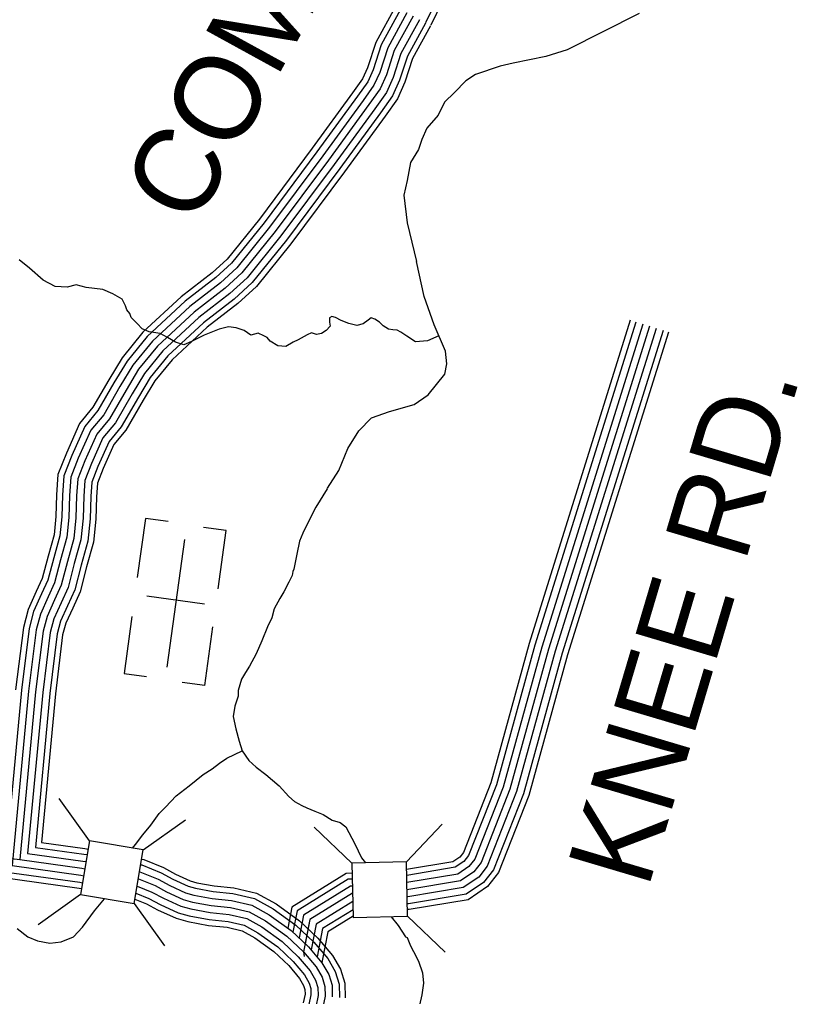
# Model space of a CAD drawing. Extents: x 1788175 to 1969470, y 584502 to 738744.
# Drawn here: x 1928256 to 1931651, y 647943 to 652209 of the extents above; entities that cross this region are included whole.
import ezdxf

# ---------------------------------------------------------------- set-up
doc = ezdxf.new("R2010")
doc.units = 0
for name, color, linetype in [('DESIGN - ROW - Right-of-Way and Easement Labels', 7, 'Continuous'), ('DESIGN - TRANSPORTATION - Text', 7, 'Continuous'), ('DESIGN - UTILITIES - Cable (Underground) with Text', 7, 'Continuous'), ('SURVEY - CONTOURS - Index with Text', 7, 'Continuous'), ('SURVEY - DRAINAGE - Storm Sewer', 7, 'Continuous'), ('SURVEY - TRANSPORTATION - Roads', 7, 'Continuous')]:
    doc.layers.add(name, color=color, linetype=linetype)

msp = doc.modelspace()

# ---------------------------------------------------------------- linework, layer by layer
at = {"layer": 'DESIGN - TRANSPORTATION - Text'}
for points in [[(1930959.5, 652234.7), (1930645.3, 652075.7), (1930552.7, 652047.2), (1930481.5, 652033), (1930410.3, 652018.8), (1930353.3, 652004.5), (1930246.5, 651968.9), (1930203.8, 651940.4), (1930153.9, 651890.6), (1930111.2, 651847.8), (1930082.7, 651790.9), (1930032.9, 651733.9), (1930011.5, 651684.1), (1929997.3, 651641.3), (1929961.7, 651584.4), (1929947.4, 651506), (1929933.2, 651442), (1929947.4, 651320.9), (1929988, 651152.6)], [(1930086, 650827.5), (1930036.2, 650805.5), (1929984.3, 650800.8), (1929945.9, 650826.3), (1929919.7, 650843.9), (1929903.6, 650851.7), (1929885.6, 650853.5), (1929865.5, 650857.2), (1929843.3, 650870.9), (1929827.1, 650886.7), (1929807, 650900.4), (1929790.9, 650906.2), (1929777, 650896), (1929755.2, 650879.7), (1929727.3, 650873.3), (1929693.2, 650880.8), (1929659, 650894.3), (1929634.9, 650908), (1929618.8, 650911.8), (1929608.9, 650905.6), (1929609.1, 650887.6), (1929611.4, 650869.6), (1929593.6, 650851.4), (1929573.8, 650837.1), (1929551.8, 650832.7), (1929529.7, 650840.4), (1929511.9, 650832.2), (1929472.1, 650809.6), (1929450.3, 650799.3), (1929418.5, 650780.8), (1929382.5, 650784.3), (1929350.2, 650803.9), (1929336, 650819.7), (1929321.9, 650827.5), (1929297.8, 650839.2), (1929265.9, 650830.7), (1929235.6, 650850.3), (1929201.5, 650861.8), (1929167.4, 650867.4), (1929127.5, 650856.8), (1929061.9, 650829.8), (1929006.2, 650803), (1928972.4, 650788.5), (1928936.3, 650800), (1928902, 650819.6), (1928869.8, 650837.1), (1928821.7, 650844.4), (1928791.5, 650858), (1928769.2, 650881.8), (1928742.9, 650907.4), (1928736.6, 650925.4), (1928724.4, 650941.2), (1928718.2, 650959.2), (1928703.8, 650987), (1928663.5, 651010.5), (1928619.3, 651029.9), (1928547.2, 651038.9), (1928503, 651050.3), (1928463.2, 651039.7), (1928411.1, 651042.9), (1928358.8, 651070.2), (1928300.1, 651123.5), (1928253.6, 651158.9)], [(1929599, 650158.9), (1929600.6, 650162.4), (1929649.6, 650239.3), (1929688.3, 650335.9), (1929737.3, 650412.7), (1929792.6, 650469.6), (1929870.2, 650496.7), (1929977.8, 650528.3), (1930039.5, 650569.4), (1930112.1, 650660.4), (1930120.3, 650705.3), (1930114.9, 650760), (1930065.3, 650876), (1930021.7, 650999.6), (1929988, 651152.6)], [(1929599, 650158.9), (1929548.6, 650080.1), (1929509.5, 650001.7), (1929491.7, 649966.1), (1929477.4, 649930.5), (1929466.8, 649873.6), (1929452.5, 649809.5), (1929449, 649798.8), (1929445.4, 649781), (1929431.2, 649752.5), (1929409.8, 649709.8), (1929392, 649681.3), (1929367.1, 649635), (1929356.4, 649595.9), (1929338.6, 649556.7), (1929313.7, 649496.2), (1929288.7, 649439.2), (1929260.2, 649385.8), (1929242.4, 649357.3), (1929224.6, 649328.8), (1929217.5, 649303.9), (1929210.4, 649279), (1929210.4, 649254), (1929196.2, 649211.3), (1929189, 649165), (1929199.7, 649111.6), (1929214, 649058.2), (1929228.2, 649015.5), (1929256.7, 648972.8), (1929288.7, 648944.3), (1929331.5, 648912.2), (1929388.4, 648862.4), (1929431.2, 648816.1), (1929456.1, 648794.7), (1929488.1, 648776.9), (1929509.5, 648766.3), (1929545.1, 648752), (1929580.7, 648737.8), (1929619.9, 648712.9), (1929655.5, 648702.2), (1929680.4, 648684.4), (1929719.6, 648609.6), (1929748, 648549.1), (1929765.2, 648526.5)], [(1928749.1, 648590.6), (1928761.8, 648606), (1928793.8, 648648.8), (1928829.4, 648691.5), (1928865, 648741.3), (1928893.5, 648769.8), (1928939.8, 648819.7), (1928996.8, 648862.4), (1929057.3, 648912.2), (1929096.5, 648937.2), (1929128.5, 648962.1), (1929160.6, 648983.4), (1929228.2, 649015.5)], [(1928245.5, 648239.3), (1928291.8, 648203.7), (1928334.5, 648185.9), (1928387.9, 648175.2), (1928437.8, 648182.3), (1928491.2, 648203.7), (1928530.3, 648246.4), (1928583.8, 648317.6), (1928627.4, 648370)], [(1929877.2, 648291.5), (1929908.3, 648253.5), (1929940.3, 648203.7), (1929947.4, 648200.1), (1929961.7, 648164.5), (1929975.9, 648139.6), (1929997.3, 648096.9), (1930015.1, 648047), (1930018.6, 648000.8), (1930011.5, 647950.9), (1930000.8, 647904.6), (1929997.3, 647851.2), (1929983, 647780), (1929958.1, 647730.2), (1929933.2, 647683.9), (1929922.5, 647658.9), (1929897.6, 647602), (1929897.6, 647569.9), (1929901.1, 647541.4), (1929908.3, 647527.2)]]:
    msp.add_lwpolyline(points, dxfattribs=at)
at = {"layer": 'DESIGN - UTILITIES - Cable (Underground) with Text'}
for p, q in [((1928805.4, 650030.2), (1928769.9, 649771.8)), ((1928904.1, 650016.7), (1928806, 650030.1)), ((1929157.9, 649977.9), (1929059.1, 649991.4)), ((1929122.8, 649723.5), (1929157.8, 649977.9)), ((1929063.1, 649656.7), (1928811.9, 649691.1)), ((1928746.6, 649602.4), (1928712.4, 649353.4)), ((1929064.9, 649300.9), (1929100, 649556.7)), ((1928712.6, 649353.4), (1928809.9, 649340)), ((1929064.6, 649301), (1928966.1, 649314.5))]:
    msp.add_line(p, q, dxfattribs=at)
msp.add_lwpolyline([(1928975.4, 649938.8), (1928898.9, 649381)], dxfattribs=at)
at = {"layer": 'SURVEY - CONTOURS - Index with Text'}
for points in [[(1930029.6, 652196), (1930082.3, 652306.3)], [(1930052.8, 652184.9), (1930103.5, 652290.9)], [(1929919.3, 652252.6), (1929834.5, 652098.1), (1929799.1, 651989.1), (1929775.8, 651937.3), (1929730.4, 651873.7), (1929554, 651631.3), (1929323, 651320.9), (1929181, 651145.1), (1929113.2, 651082.9), (1928978.4, 650978.7), (1928813.2, 650825.4), (1928725, 650717.4), (1928667.6, 650622.2), (1928597.5, 650500.9), (1928540.4, 650431.6), (1928483.9, 650305.7), (1928448.9, 650216.9), (1928443.1, 650131.9), (1928440.4, 650036.7), (1928432.3, 649954.1), (1928405, 649858.3), (1928379.5, 649760.1), (1928352.5, 649700.5), (1928317.4, 649623.3), (1928297.8, 649549.8), (1928264.6, 649279.8), (1928190.6, 648488), (1928519.7, 648441.5), (1928530.8, 648439.9)], [(1929946.5, 652237.7), (1929863, 652085.7), (1929828.1, 651977.9), (1929802.8, 651921.7), (1929755.6, 651855.6), (1929578.9, 651613), (1929347.5, 651301.9), (1929203.7, 651123.8), (1929133.2, 651059.1), (1928998.5, 650955), (1928835.8, 650804.2), (1928750.4, 650699.5), (1928694.3, 650606.4), (1928623.1, 650483.2), (1928567, 650415.1), (1928512.5, 650293.7), (1928479.5, 650210), (1928474.1, 650130.4), (1928471.4, 650034.7), (1928462.9, 649948.3), (1928434.9, 649850.1), (1928408.8, 649749.8), (1928380.8, 649687.7), (1928346.7, 649612.8), (1928328.3, 649543.9), (1928295.4, 649276.5), (1928224.2, 648514.6), (1928524, 648472.2), (1928535.9, 648470.5)], [(1929896.8, 652265), (1929810.7, 652108.3), (1929775.1, 651998.3), (1929753.4, 651950.1), (1929709.5, 651888.7), (1929533.2, 651646.6), (1929302.6, 651336.6), (1929162.2, 651162.7), (1929096.6, 651102.5), (1928961.8, 650998.3), (1928794.4, 650843), (1928703.9, 650732.2), (1928645.5, 650635.3), (1928576.3, 650515.6), (1928518.3, 650445.3), (1928460.2, 650315.7), (1928423.5, 650222.6), (1928417.4, 650133.2), (1928414.7, 650038.3), (1928407, 649958.9), (1928380.2, 649865), (1928355.1, 649768.7), (1928329.1, 649711.2), (1928293.1, 649632), (1928272.5, 649554.7), (1928239, 649282.6)], [(1929973.7, 652222.7), (1929891.6, 652073.3), (1929857, 651966.7), (1929829.8, 651906.2), (1929780.7, 651837.4), (1929603.9, 651594.6), (1929372, 651282.9), (1929226.3, 651102.5), (1929153.2, 651035.4), (1929018.6, 650931.4), (1928858.5, 650782.9), (1928775.8, 650681.6), (1928721, 650590.7), (1928648.7, 650465.5), (1928593.5, 650398.6), (1928541.1, 650281.7), (1928510.1, 650203.1), (1928505.1, 650128.9), (1928502.3, 650032.8), (1928493.5, 649942.5), (1928464.8, 649842), (1928438.1, 649739.4), (1928409, 649674.9), (1928375.9, 649602.3), (1928358.8, 649538), (1928326.2, 649273.2), (1928257.8, 648541.1), (1928528.3, 648502.9), (1928541, 648501.1)], [(1929973.7, 652222.7), (1929891.6, 652073.3), (1929857, 651966.7), (1929829.8, 651906.2), (1929780.7, 651837.4), (1929603.9, 651594.6), (1929372, 651282.9), (1929226.3, 651102.5), (1929153.2, 651035.4), (1929018.6, 650931.4), (1928858.5, 650782.9), (1928775.8, 650681.6), (1928721, 650590.7), (1928648.7, 650465.5), (1928593.5, 650398.6), (1928541.1, 650281.7), (1928510.1, 650203.1), (1928505.1, 650128.9), (1928502.3, 650032.8), (1928493.5, 649942.5), (1928464.8, 649842), (1928438.1, 649739.4), (1928409, 649674.9), (1928375.9, 649602.3), (1928358.8, 649538), (1928326.2, 649273.2), (1928257.8, 648541.1), (1928528.3, 648502.9), (1928541, 648501.1)], [(1930000.8, 652207.8), (1929920.2, 652061), (1929886, 651955.5), (1929856.8, 651890.7), (1929805.9, 651819.3), (1929628.9, 651576.2), (1929396.5, 651263.9), (1929249, 651081.3), (1929173.2, 651011.7), (1929038.6, 650907.7), (1928881.2, 650761.6), (1928801.2, 650663.7), (1928747.7, 650574.9), (1928674.2, 650447.7), (1928620.1, 650382.1), (1928569.6, 650269.6), (1928540.7, 650196.2), (1928536, 650127.4), (1928533.3, 650030.8), (1928524.1, 649936.7), (1928494.7, 649833.8), (1928467.5, 649729.1), (1928437.2, 649662.1), (1928405.2, 649591.9), (1928389.3, 649532.1), (1928357.1, 649269.8), (1928291.4, 648567.7), (1928532.6, 648533.6), (1928546.1, 648531.7)], [(1930028, 652192.9), (1929948.8, 652048.6), (1929914.9, 651944.3), (1929883.8, 651875.2), (1929831, 651801.2), (1929653.8, 651557.8), (1929421, 651244.9), (1929271.7, 651060), (1929193.2, 650988), (1929058.7, 650884), (1928903.8, 650740.4), (1928826.7, 650645.8), (1928774.4, 650559.1), (1928699.8, 650430), (1928646.7, 650365.6), (1928598.2, 650257.6), (1928571.3, 650189.3), (1928567, 650126), (1928564.2, 650028.9), (1928554.7, 649930.9), (1928524.6, 649825.6), (1928496.8, 649718.7), (1928465.5, 649649.3), (1928434.5, 649581.4), (1928419.8, 649526.2), (1928387.9, 649266.5), (1928325.1, 648594.2), (1928536.9, 648564.3), (1928551.3, 648562.3)], [(1930049.7, 652181), (1929971.6, 652038.8), (1929938, 651935.4), (1929905.4, 651862.8), (1929851, 651786.7), (1929673.7, 651543.2), (1929440.5, 651229.7), (1929289.7, 651043), (1929209.1, 650969), (1929074.7, 650865.1), (1928921.9, 650723.4), (1928846.9, 650631.5), (1928795.7, 650546.6), (1928720.1, 650415.9), (1928667.9, 650352.4), (1928621, 650248), (1928595.7, 650183.8), (1928591.7, 650124.8), (1928588.9, 650027.3), (1928579, 649926.3), (1928548.5, 649819.1), (1928520.2, 649710.4), (1928488, 649639.1), (1928457.9, 649573), (1928444.1, 649521.5), (1928412.5, 649263.8), (1928351.9, 648615.4), (1928540.3, 648588.8), (1928555.3, 648586.7)], [(1928784.9, 648518.6), (1928790.2, 648517.3), (1928873.8, 648483.4), (1928925.3, 648455.5), (1928991.6, 648425.3), (1929024.3, 648415.9), (1929101.2, 648402), (1929186.7, 648393), (1929281.2, 648371.4), (1929362.5, 648326.3), (1929461.8, 648255), (1929540.3, 648180.6), (1929600.8, 648108.5), (1929633.6, 648052.2), (1929650.9, 647997), (1929651.7, 647939.3)], [(1928789, 648543.1), (1928797.9, 648540.9), (1928884.4, 648505.8), (1928936.4, 648477.6), (1929000.1, 648448.5), (1929029.9, 648440), (1929104.7, 648426.5), (1929190.8, 648417.5), (1929290.1, 648394.7), (1929375.8, 648347.2), (1929477.6, 648274), (1929558.3, 648197.5), (1929621.1, 648122.7), (1929656.3, 648062.2), (1929675.6, 648000.9), (1929676.4, 647937)], [(1928779.7, 648488), (1928780.5, 648487.8), (1928860.6, 648455.3), (1928911.5, 648427.7), (1928980.8, 648396.1), (1929017.3, 648385.7), (1929096.8, 648371.3), (1929181.6, 648362.4), (1929270, 648342.1), (1929345.9, 648300.1), (1929442, 648231), (1929517.7, 648159.3), (1929575.4, 648090.6), (1929605.1, 648039.6), (1929620, 647992), (1929620.6, 647942.2)], [(1928162.7, 648466), (1928516.2, 648416), (1928526.6, 648414.6)], [(1928774.5, 648456.8), (1928847.3, 648427.3), (1928897.7, 648399.9), (1928970.1, 648366.9), (1929010.2, 648355.5), (1929092.4, 648340.6), (1929176.5, 648331.8), (1929258.8, 648312.9), (1929329.3, 648273.8), (1929422.2, 648207.1), (1929495.1, 648138), (1929549.9, 648072.7), (1929576.5, 648027), (1929589, 647987.1), (1929589.6, 647945), (1929578.3, 647888.8)], [(1928774.5, 648456.8), (1928847.3, 648427.3), (1928897.7, 648399.9), (1928970.1, 648366.9), (1929010.2, 648355.5), (1929092.4, 648340.6), (1929176.5, 648331.8), (1929258.8, 648312.9), (1929329.3, 648273.8), (1929422.2, 648207.1), (1929495.1, 648138), (1929549.9, 648072.7), (1929576.5, 648027), (1929589, 647987.1), (1929589.6, 647945), (1929578.3, 647888.8)], [(1928764, 648394.1), (1928820.8, 648371.1), (1928870, 648344.4), (1928948.6, 648308.6), (1928996.2, 648295), (1929083.7, 648279.2), (1929166.3, 648270.5), (1929236.4, 648254.4), (1929296.1, 648221.4), (1929382.6, 648159.2), (1929449.9, 648095.4), (1929499, 648036.9), (1929519.4, 648001.8), (1929527.2, 647977.2), (1929527.5, 647950.8), (1929518.9, 647907.9)], [(1928769.3, 648425.4), (1928834, 648399.2), (1928883.8, 648372.2), (1928959.3, 648337.7), (1929003.2, 648325.2), (1929088, 648309.9), (1929171.4, 648301.1), (1929247.6, 648283.7), (1929312.7, 648247.6), (1929402.4, 648183.1), (1929472.5, 648116.7), (1929524.5, 648054.8), (1929548, 648014.4), (1929558.1, 647982.1), (1929558.6, 647947.9), (1929548.6, 647898.3)], [(1928759.7, 648368.1), (1928809.8, 648347.8), (1928858.5, 648321.4), (1928939.7, 648284.4), (1928990.4, 648269.9), (1929080, 648253.7), (1929162.1, 648245.1), (1929227.1, 648230.2), (1929282.3, 648199.6), (1929366.1, 648139.3), (1929431.1, 648077.8), (1929477.9, 648022), (1929495.8, 647991.3), (1929501.5, 647973.1), (1929501.8, 647953.2), (1929494.3, 647915.8)]]:
    msp.add_lwpolyline(points, dxfattribs=at)
at = {"layer": 'SURVEY - DRAINAGE - Storm Sewer'}
for p, q in [((1928561.3, 648622), (1928429.4, 648806.9)), ((1928795.6, 648582.8), (1928980.5, 648714.7)), ((1929944.1, 648530.7), (1930100.8, 648695.1)), ((1929706.6, 648525.1), (1929542.2, 648681.9)), ((1928522.1, 648387.7), (1928337.2, 648255.7)), ((1928756.4, 648348.5), (1928888.3, 648163.5)), ((1929949.7, 648293.2), (1930114, 648136.4))]:
    msp.add_line(p, q, dxfattribs=at)
for points in [[(1928795.6, 648582.8), (1928561.3, 648622), (1928522.1, 648387.7), (1928756.4, 648348.5)], [(1929944.1, 648530.7), (1929706.5, 648525.2), (1929712.2, 648287.6), (1929949.7, 648293.2)]]:
    msp.add_lwpolyline(points, close=True, dxfattribs=at)
at = {"layer": 'SURVEY - TRANSPORTATION - Roads'}
for points in [[(1930921.6, 650895.5), (1930480.3, 649484.1), (1930312.5, 648875.5), (1930192.9, 648571.3), (1930177.8, 648551.8), (1930147.7, 648531.5), (1929944.8, 648497.8)], [(1930946.2, 650887.8), (1930505, 649476.8), (1930336.9, 648867.4), (1930215.5, 648558.5), (1930195.6, 648532.8), (1930157.5, 648507.1), (1929945.5, 648471.8)], [(1930975.8, 650878.5), (1930534.8, 649468.1), (1930366.3, 648857.6), (1930242.8, 648543), (1930217.1, 648509.9), (1930169.3, 648477.6), (1929946.2, 648440.5)], [(1931005.4, 650869.3), (1930564.5, 649459.3), (1930395.8, 648847.7), (1930270, 648527.5), (1930238.5, 648487), (1930181, 648448.1), (1929946.9, 648409.2)], [(1931005.4, 650869.3), (1930564.5, 649459.3), (1930395.8, 648847.7), (1930270, 648527.5), (1930238.5, 648487), (1930181, 648448.1), (1929946.9, 648409.2)], [(1931034.9, 650860), (1930594.3, 649450.6), (1930425.2, 648837.9), (1930297.2, 648512), (1930260, 648464.1), (1930192.8, 648418.7), (1929950.5, 648378.4), (1929947.7, 648378.2)], [(1931064.5, 650850.8), (1930624, 649441.8), (1930454.7, 648828.1), (1930324.4, 648496.5), (1930281.4, 648441.2), (1930204.5, 648389.2), (1929954.1, 648347.5), (1929948.4, 648347.2)], [(1931088.1, 650843.4), (1930647.7, 649434.8), (1930478.2, 648820.3), (1930346.1, 648484.2), (1930298.5, 648422.9), (1930213.9, 648365.7), (1929956.9, 648322.9), (1929949, 648322.4)], [(1926587.1, 648749.9), (1926917.6, 648710.5), (1927166, 648677.9), (1927514.6, 648632.8), (1928035.5, 648568), (1928257.8, 648541.1)], [(1929707.6, 648481.5), (1929682.1, 648479.8), (1929444.6, 648333.1), (1929426.6, 648242)], [(1929708.2, 648455.8), (1929690.2, 648454.6), (1929467.6, 648317.1), (1929449.3, 648224.1)], [(1929708.9, 648424.7), (1929699.9, 648424.1), (1929495.4, 648297.9), (1929475.9, 648198.9)], [(1929709.6, 648393.7), (1929709.6, 648393.7), (1929523.2, 648278.6), (1929495.4, 648137.6), (1929497.8, 648118)], [(1929709.6, 648393.7), (1929523.2, 648278.6), (1929502.5, 648173.6)], [(1929710.5, 648357.8), (1929551, 648259.3), (1929528.7, 648146.1)], [(1929711.3, 648321.9), (1929578.8, 648240), (1929554.3, 648115.7)], [(1929712, 648293.3), (1929601, 648224.7), (1929574.7, 648091.7)]]:
    msp.add_lwpolyline(points, dxfattribs=at)

# ---------------------------------------------------------------- texts
at = {"layer": 'DESIGN - ROW - Right-of-Way and Easement Labels'}
for s, rotation, p in [('COMMERCE', 61.2219, (1929018.6, 651295.7)), ('KNEE RD.', 73.4498, (1930998.2, 648408))]:
    msp.add_text(s, height=370, rotation=rotation, dxfattribs=at).set_placement(p)

doc.saveas('drawing.dxf')
